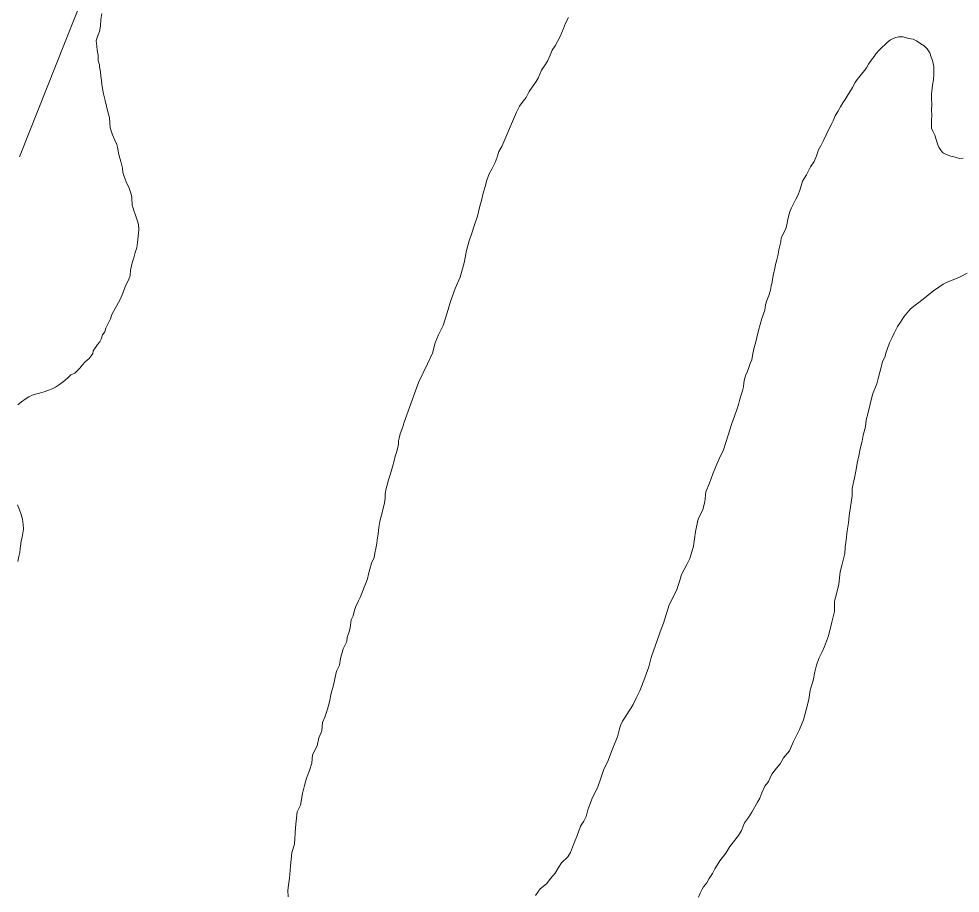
# Model space of a CAD drawing. Extents: x -1643653 to 4543381, y 1624270 to 13878484.
# Drawn here: x 689910 to 691077, y 8953080 to 8954163 of the extents above; entities that cross this region are included whole.
import ezdxf

# ---------------------------------------------------------------- set-up
doc = ezdxf.new("R2010")
doc.units = 0
doc.header["$LTSCALE"] = 200
doc.layers.add('1', color=7, linetype='Continuous', lineweight=13)
doc.layers.add('29', color=7, linetype='Continuous', lineweight=13)

msp = doc.modelspace()

# ---------------------------------------------------------------- linework, layer by layer
at = {"layer": '1', "lineweight": 25}
msp.add_spline([(814781, 9009175.5), (814787.2, 9009173.4), (814796.9, 9009173.4), (814799.4, 9009172.4), (814805.1, 9009174.5), (814805.6, 9009176.5), (814811.7, 9009179.5), (814811.7, 9009179.5), (814801.5, 9009181), (814790.7, 9009181.5), (814784.1, 9009183.1), (814777.4, 9009185.1), (814778.4, 9009175.5)], degree=3, dxfattribs=at)
at = {"layer": '29'}
msp.add_line((690899, 8953992.9), (690899, 8953993.1), dxfattribs=at)
for points in [[(689911, 8953991.8), (690112.5, 8954500.1), (690804, 8954500.1)], [(690034.7, 8953993.3), (690033.9, 8953996.8), (690032.7, 8954003.8), (690031.5, 8954007.4), (690029, 8954012.8), (690026.4, 8954019.4), (690023.6, 8954028), (690023, 8954033.7), (690022.4, 8954040.6), (690020.9, 8954046.2), (690019, 8954054.8), (690017.4, 8954061.7), (690015.3, 8954070), (690013.9, 8954076.6), (690012.9, 8954081.9), (690012.7, 8954086.6), (690012, 8954091.8), (690011.6, 8954097.2), (690010.4, 8954103.5), (690010.1, 8954106.1), (690008.6, 8954111.1), (690008.5, 8954117.9), (690007.5, 8954124.2), (690006.8, 8954129.2), (690006.2, 8954135.8), (690007.9, 8954141.3), (690010.1, 8954147.5), (690011.3, 8954153.9), (690011.7, 8954162.1), (690013, 8954169.8)], [(690013, 8954169.8), (690011.7, 8954162.1), (690011.3, 8954153.9), (690010.1, 8954147.5), (690007.9, 8954141.3), (690006.2, 8954135.8), (690006.8, 8954129.2), (690007.5, 8954124.2), (690008.5, 8954117.9), (690008.6, 8954111.1), (690010.1, 8954106.1), (690010.4, 8954103.5), (690011.6, 8954097.2), (690012, 8954091.8), (690012.7, 8954086.6), (690012.9, 8954081.9), (690013.9, 8954076.6), (690015.3, 8954070), (690017.4, 8954061.7), (690019, 8954054.8), (690020.9, 8954046.2), (690022.4, 8954040.6), (690023, 8954033.7), (690023.6, 8954028), (690026.4, 8954019.4), (690029, 8954012.8), (690031.5, 8954007.4), (690032.7, 8954003.8), (690033.9, 8953996.8), (690034.7, 8953993.3)], [(690591.7, 8954164.5), (690587.6, 8954157.6), (690585.2, 8954151), (690581, 8954141), (690578.3, 8954135.6), (690574.9, 8954129.5), (690571.4, 8954124.2), (690568.8, 8954118.1), (690565.6, 8954110.6), (690561.6, 8954104.8), (690558.1, 8954099.3), (690553.9, 8954089.6), (690551.5, 8954085.3), (690546.4, 8954078.4), (690542.8, 8954072.8), (690538.9, 8954065.6), (690535.5, 8954060.8), (690530.6, 8954054.9), (690527.2, 8954047.5), (690508.9, 8954004.6), (690505.3, 8953998.8), (690503.4, 8953993.1)], [(690503.4, 8953993.1), (690505.3, 8953998.8), (690508.9, 8954004.6), (690527.2, 8954047.5), (690530.6, 8954054.9), (690535.5, 8954060.8), (690538.9, 8954065.6), (690542.8, 8954072.8), (690546.4, 8954078.4), (690551.5, 8954085.3), (690553.9, 8954089.6), (690558.1, 8954099.3), (690561.6, 8954104.8), (690565.6, 8954110.6), (690568.8, 8954118.1), (690571.4, 8954124.2), (690574.9, 8954129.5), (690578.3, 8954135.6), (690581, 8954141), (690585.2, 8954151), (690587.6, 8954157.6), (690591.7, 8954164.5)], [(690899, 8953992.9), (690899, 8953993.1), (690901.6, 8954000.6), (690904.9, 8954006.3), (690907.7, 8954012.3), (690910.9, 8954019.3), (690914.2, 8954026.3), (690918, 8954033.4), (690919.6, 8954036.7), (690922.2, 8954042.6), (690925.3, 8954048.3), (690928.7, 8954054), (690931.6, 8954058.9), (690934.6, 8954063.2), (690938, 8954069.1), (690941, 8954073.7), (690943.5, 8954077.8), (690946.9, 8954084), (690949.3, 8954087.7), (690951.2, 8954090.2), (690956.4, 8954096.7), (690958.9, 8954099.4), (690961.5, 8954103.1), (690963.5, 8954107), (690967.2, 8954112.4), (690970.4, 8954116.2), (690972.5, 8954119.5), (690977, 8954124.4), (690980.4, 8954127.8), (690983.6, 8954130.9), (690986.8, 8954134.1), (690990.7, 8954137), (690997, 8954139.9), (691000.8, 8954140.8), (691006.4, 8954140.5), (691012.9, 8954138.8), (691018.6, 8954137.8), (691023, 8954135.6), (691028.2, 8954132.2), (691032.5, 8954129.7), (691035.9, 8954125.7), (691039.6, 8954120.9), (691041.2, 8954115.6), (691042.7, 8954111.3), (691044.4, 8954103.8), (691044.5, 8954099.9), (691044.3, 8954095), (691043.8, 8954087.6), (691042.7, 8954080.7), (691041.7, 8954073.4), (691041.3, 8954070.2), (691041.3, 8954065), (691041.8, 8954056.2), (691041.5, 8954050.7), (691041.8, 8954043.2), (691041.6, 8954037.6), (691041.4, 8954032.3), (691041.5, 8954027.7), (691043, 8954024), (691045.7, 8954018.7), (691047.2, 8954013.6), (691048.8, 8954008.2), (691050.6, 8954004), (691052.1, 8954001.7), (691055.3, 8953997.2), (691056.2, 8953996.6), (691060.8, 8953994.3), (691065.3, 8953992.9)], [(691065.3, 8953992.9), (691060.8, 8953994.3), (691056.2, 8953996.6), (691055.3, 8953997.2), (691052.1, 8954001.7), (691050.6, 8954004), (691048.8, 8954008.2), (691047.2, 8954013.6), (691045.7, 8954018.7), (691043, 8954024), (691041.5, 8954027.7), (691041.4, 8954032.3), (691041.6, 8954037.6), (691041.8, 8954043.2), (691041.5, 8954050.7), (691041.8, 8954056.2), (691041.3, 8954065), (691041.3, 8954070.2), (691041.7, 8954073.4), (691042.7, 8954080.7), (691043.8, 8954087.6), (691044.3, 8954095), (691044.5, 8954099.9), (691044.4, 8954103.8), (691042.7, 8954111.3), (691041.2, 8954115.6), (691039.6, 8954120.9), (691035.9, 8954125.7), (691032.5, 8954129.7), (691028.2, 8954132.2), (691023, 8954135.6), (691018.6, 8954137.8), (691012.9, 8954138.8), (691006.4, 8954140.5), (691000.8, 8954140.8), (690997, 8954139.9), (690990.7, 8954137), (690986.8, 8954134.1), (690983.6, 8954130.9), (690980.4, 8954127.8), (690977, 8954124.4), (690972.5, 8954119.5), (690970.4, 8954116.2), (690967.2, 8954112.4), (690963.5, 8954107), (690961.5, 8954103.1), (690958.9, 8954099.4), (690956.4, 8954096.7), (690951.2, 8954090.2), (690949.3, 8954087.7), (690946.9, 8954084), (690943.5, 8954077.8), (690941, 8954073.7), (690938, 8954069.1), (690934.6, 8954063.2), (690931.6, 8954058.9), (690928.7, 8954054), (690925.3, 8954048.3), (690922.2, 8954042.6), (690919.6, 8954036.7), (690918, 8954033.4), (690914.2, 8954026.3), (690910.9, 8954019.3), (690907.7, 8954012.3), (690904.9, 8954006.3), (690901.6, 8954000.6), (690899, 8953993.1), (690899, 8953992.9)], [(690052.6, 8953866.7), (690054.5, 8953873.6), (690056.3, 8953879.2), (690057.5, 8953885.8), (690058.1, 8953893.3), (690059.1, 8953902.1), (690058.5, 8953908.2), (690057.7, 8953911), (690056.6, 8953914.9), (690055, 8953919.9), (690052.9, 8953925.6), (690051.8, 8953928.4), (690050.7, 8953932), (690050.5, 8953934.8), (690050.3, 8953938.2), (690050.2, 8953942.5), (690048.9, 8953947), (690046.8, 8953953.3), (690043.4, 8953960.9), (690040.8, 8953967.6), (690039.2, 8953972.7), (690038.9, 8953978.1), (690036.8, 8953986.1), (690034.7, 8953993.3)], [(690034.7, 8953993.3), (690036.8, 8953986.1), (690038.9, 8953978.1), (690039.2, 8953972.7), (690040.8, 8953967.6), (690043.4, 8953960.9), (690046.8, 8953953.3), (690048.9, 8953947), (690050.2, 8953942.5), (690050.3, 8953938.2), (690050.5, 8953934.8), (690050.7, 8953932), (690051.8, 8953928.4), (690052.9, 8953925.6), (690055, 8953919.9), (690056.6, 8953914.9), (690057.7, 8953911), (690058.5, 8953908.2), (690059.1, 8953902.1), (690058.1, 8953893.3), (690057.5, 8953885.8), (690056.3, 8953879.2), (690054.5, 8953873.6), (690052.6, 8953866.7)], [(690503.4, 8953993.1), (690502.9, 8953991.5), (690500.7, 8953985), (690496.9, 8953977.4), (690493.1, 8953970.9), (690490.3, 8953963), (690488.3, 8953955.2), (690485.5, 8953945.2), (690483.6, 8953937.9), (690481.7, 8953930.7), (690478.8, 8953918.4), (690474.9, 8953907.6), (690471.5, 8953897.4), (690468.4, 8953888), (690465, 8953876), (690462.4, 8953860.6), (690457.4, 8953842.9), (690451, 8953828.9), (690445.1, 8953812.8), (690441.2, 8953798.6), (690436.1, 8953783), (690430.5, 8953771.4), (690426.4, 8953761.4), (690423, 8953748.9), (690416.8, 8953735.4), (690405.4, 8953712.3), (690387.4, 8953662), (690386.5, 8953658.5), (690385.1, 8953654), (690382.9, 8953648.7), (690381.5, 8953643.6), (690380.8, 8953640), (690380.6, 8953635.8), (690379.7, 8953630.1), (690378.4, 8953625.7), (690376.8, 8953620.9), (690375.5, 8953615.3), (690373.5, 8953608), (690371.7, 8953602.3), (690369.9, 8953596.7), (690368.2, 8953590.4), (690366.8, 8953585.3), (690365.5, 8953581.2), (690364.4, 8953574.5), (690364.2, 8953568.4), (690362.9, 8953561.4), (690361.5, 8953555), (690360.1, 8953549.4), (690358.6, 8953544), (690357.8, 8953540.1), (690356.6, 8953532.6), (690355.6, 8953525), (690354.2, 8953517.2), (690353.9, 8953512.7), (690352.7, 8953506.8), (690351.6, 8953501), (690350.5, 8953495.5), (690347.5, 8953488.5), (690345.3, 8953481.2), (690343.5, 8953474.7), (690342.3, 8953469.2), (690340.3, 8953463.8), (690337.3, 8953456.9), (690335.6, 8953452.1), (690333.2, 8953445.9), (690331.2, 8953441.9), (690327.8, 8953434.8), (690326.3, 8953430.1), (690324.6, 8953423.3), (690322.2, 8953418.4), (690320.9, 8953408.5), (690319.3, 8953402.2), (690317.3, 8953397), (690316.7, 8953391.5), (690312.1, 8953382.2), (690309.1, 8953370.3), (690307.8, 8953362.2), (690304.3, 8953355.7), (690303.4, 8953353), (690300.3, 8953337.3), (690297.3, 8953327.4), (690295.3, 8953316.8), (690292.8, 8953307.4), (690289.7, 8953297.7), (690286.6, 8953291.2), (690285.8, 8953280.9), (690282.2, 8953272.1), (690279.8, 8953262.2), (690274.2, 8953250.9), (690273.2, 8953240.5), (690270.3, 8953231.8), (690266.7, 8953222.1), (690264.4, 8953213.1), (690261.7, 8953203.2), (690259.5, 8953188.6), (690255.4, 8953180.5), (690253, 8953161), (690251.8, 8953140.3), (690248.4, 8953129.8), (690247, 8953113), (690245.7, 8953098.3)], [(690245.7, 8953098.3), (690247, 8953113), (690248.4, 8953129.8), (690251.8, 8953140.3), (690253, 8953161), (690255.4, 8953180.5), (690259.5, 8953188.6), (690261.7, 8953203.2), (690264.4, 8953213.1), (690266.7, 8953222.1), (690270.3, 8953231.8), (690273.2, 8953240.5), (690274.2, 8953250.9), (690279.8, 8953262.2), (690282.2, 8953272.1), (690285.8, 8953280.9), (690286.6, 8953291.2), (690289.7, 8953297.7), (690292.8, 8953307.4), (690295.3, 8953316.8), (690297.3, 8953327.4), (690300.3, 8953337.3), (690303.4, 8953353), (690304.3, 8953355.7), (690307.8, 8953362.2), (690309.1, 8953370.3), (690312.1, 8953382.2), (690316.7, 8953391.5), (690317.3, 8953397), (690319.3, 8953402.2), (690320.9, 8953408.5), (690322.2, 8953418.4), (690324.6, 8953423.3), (690326.3, 8953430.1), (690327.8, 8953434.8), (690331.2, 8953441.9), (690333.2, 8953445.9), (690335.6, 8953452.1), (690337.3, 8953456.9), (690340.3, 8953463.8), (690342.3, 8953469.2), (690343.5, 8953474.7), (690345.3, 8953481.2), (690347.5, 8953488.5), (690350.5, 8953495.5), (690351.6, 8953501), (690352.7, 8953506.8), (690353.9, 8953512.7), (690354.2, 8953517.2), (690355.6, 8953525), (690356.6, 8953532.6), (690357.8, 8953540.1), (690358.6, 8953544), (690360.1, 8953549.4), (690361.5, 8953555), (690362.9, 8953561.4), (690364.2, 8953568.4), (690364.4, 8953574.5), (690365.5, 8953581.2), (690366.8, 8953585.3), (690368.2, 8953590.4), (690369.9, 8953596.7), (690371.7, 8953602.3), (690373.5, 8953608), (690375.5, 8953615.3), (690376.8, 8953620.9), (690378.4, 8953625.7), (690379.7, 8953630.1), (690380.6, 8953635.8), (690380.8, 8953640), (690381.5, 8953643.6), (690382.9, 8953648.7), (690385.1, 8953654), (690386.5, 8953658.5), (690387.4, 8953662), (690405.4, 8953712.3), (690416.8, 8953735.4), (690423, 8953748.9), (690426.4, 8953761.4), (690430.5, 8953771.4), (690436.1, 8953783), (690441.2, 8953798.6), (690445.1, 8953812.8), (690451, 8953828.9), (690457.4, 8953842.9), (690462.4, 8953860.6), (690465, 8953876), (690468.4, 8953888), (690471.5, 8953897.4), (690474.9, 8953907.6), (690478.8, 8953918.4), (690481.7, 8953930.7), (690483.6, 8953937.9), (690485.5, 8953945.2), (690488.3, 8953955.2), (690490.3, 8953963), (690493.1, 8953970.9), (690496.9, 8953977.4), (690500.7, 8953985), (690502.9, 8953991.5), (690503.4, 8953993.1)], [(690728.9, 8953465.6), (690731.5, 8953474.4), (690738.1, 8953486.7), (690741.8, 8953494.4), (690746.5, 8953509.7), (690748.9, 8953527.8), (690752.4, 8953543.1), (690758.2, 8953554.9), (690760.6, 8953564.7), (690761.7, 8953576.7), (690766.4, 8953587.8), (690770.4, 8953599.2), (690774, 8953608.1), (690778.1, 8953617.7), (690783.6, 8953628.8), (690789.6, 8953647.2), (690793.8, 8953661.7), (690800.9, 8953681.1), (690802.4, 8953685.2), (690803.6, 8953690.1), (690805.7, 8953697.2), (690807.4, 8953702.2), (690808.6, 8953707), (690808.8, 8953711.9), (690809.5, 8953716.4), (690811.2, 8953721.8), (690813.3, 8953726.5), (690815.1, 8953731.1), (690816.8, 8953735.9), (690818.8, 8953740.6), (690820.2, 8953748.2), (690821.6, 8953755.6), (690823.3, 8953761.3), (690824.9, 8953768), (690827.1, 8953776.9), (690829.1, 8953784.1), (690831, 8953791.6), (690835, 8953802), (690835.8, 8953808.6), (690837.3, 8953814), (690839.8, 8953820.3), (690841.7, 8953826.6), (690842.7, 8953831.8), (690843.8, 8953837.3), (690845.2, 8953845.1), (690847.1, 8953854.1), (690847.9, 8953858.4), (690849.7, 8953864.3), (690851, 8953869.4), (690852.4, 8953876.8), (690854.6, 8953886.7), (690855.2, 8953891.7), (690858.9, 8953898.6), (690861.1, 8953903.2), (690862, 8953907.6), (690863.4, 8953914.3), (690865.3, 8953923.1), (690867.9, 8953928.7), (690871.1, 8953935.4), (690873.3, 8953939.5), (690876.2, 8953945), (690878.2, 8953950.9), (690880, 8953956.2), (690881.7, 8953961.8), (690883.7, 8953965.1), (690886.6, 8953969.5), (690888.8, 8953974.6), (690891.6, 8953979.6), (690896.2, 8953986.4), (690899, 8953993.1)], [(690899, 8953993.1), (690896.2, 8953986.4), (690891.6, 8953979.6), (690888.8, 8953974.6), (690886.6, 8953969.5), (690883.7, 8953965.1), (690881.7, 8953961.8), (690880, 8953956.2), (690878.2, 8953950.9), (690876.2, 8953945), (690873.3, 8953939.5), (690871.1, 8953935.4), (690867.9, 8953928.7), (690865.3, 8953923.1), (690863.4, 8953914.3), (690862, 8953907.6), (690861.1, 8953903.2), (690858.9, 8953898.6), (690855.2, 8953891.7), (690854.6, 8953886.7), (690852.4, 8953876.8), (690851, 8953869.4), (690849.7, 8953864.3), (690847.9, 8953858.4), (690847.1, 8953854.1), (690845.2, 8953845.1), (690843.8, 8953837.3), (690842.7, 8953831.8), (690841.7, 8953826.6), (690839.8, 8953820.3), (690837.3, 8953814), (690835.8, 8953808.6), (690835, 8953802), (690831, 8953791.6), (690829.1, 8953784.1), (690827.1, 8953776.9), (690824.9, 8953768), (690823.3, 8953761.3), (690821.6, 8953755.6), (690820.2, 8953748.2), (690818.8, 8953740.6), (690816.8, 8953735.9), (690815.1, 8953731.1), (690813.3, 8953726.5), (690811.2, 8953721.8), (690809.5, 8953716.4), (690808.8, 8953711.9), (690808.6, 8953707), (690807.4, 8953702.2), (690805.7, 8953697.2), (690803.6, 8953690.1), (690802.4, 8953685.2), (690800.9, 8953681.1), (690793.8, 8953661.7), (690789.6, 8953647.2), (690783.6, 8953628.8), (690778.1, 8953617.7), (690774, 8953608.1), (690770.4, 8953599.2), (690766.4, 8953587.8), (690761.7, 8953576.7), (690760.6, 8953564.7), (690758.2, 8953554.9), (690752.4, 8953543.1), (690748.9, 8953527.8), (690746.5, 8953509.7), (690741.8, 8953494.4), (690738.1, 8953486.7), (690731.5, 8953474.4), (690728.9, 8953465.6)], [(691065.3, 8953992.9), (691071, 8953991.4), (691076.2, 8953989.9), (691080.6, 8953990.4)], [(691080.6, 8953990.4), (691076.2, 8953989.9), (691071, 8953991.4), (691065.3, 8953992.9)], [(689909.1, 8953684.9), (689913.7, 8953688.6), (689918, 8953691.7), (689922.8, 8953694.6), (689928.1, 8953696.9), (689932.7, 8953698.4), (689935.7, 8953699.2), (689941.8, 8953701), (689946.8, 8953702.8), (689951.6, 8953704.6), (689955.8, 8953706.5), (689960.7, 8953710.1), (689963.9, 8953712.3), (689967.4, 8953714.8), (689971.2, 8953718.5), (689974.8, 8953721.8), (689979.5, 8953723.9), (689981.5, 8953726.1), (689985.8, 8953730.3), (689988.9, 8953733.8), (689992.5, 8953737.9), (689997.3, 8953742.2), (689999.7, 8953745.4), (690001.8, 8953748.3), (690002.5, 8953751.8), (690005.3, 8953755.8), (690007.9, 8953759.3), (690010.8, 8953762.6), (690012.4, 8953766.2), (690013.8, 8953771.5), (690016.9, 8953775.3), (690017.9, 8953779.6), (690023.9, 8953791.1), (690025.5, 8953796.6), (690035.9, 8953815.4), (690038.2, 8953821), (690042.8, 8953832.9), (690046.2, 8953839.1), (690048, 8953844.8), (690048.7, 8953851.6), (690050.6, 8953860.6), (690052.6, 8953866.7)], [(690052.6, 8953866.7), (690050.6, 8953860.6), (690048.7, 8953851.6), (690048, 8953844.8), (690046.2, 8953839.1), (690042.8, 8953832.9), (690038.2, 8953821), (690035.9, 8953815.4), (690025.5, 8953796.6), (690023.9, 8953791.1), (690017.9, 8953779.6), (690016.9, 8953775.3), (690013.8, 8953771.5), (690012.4, 8953766.2), (690010.8, 8953762.6), (690007.9, 8953759.3), (690005.3, 8953755.8), (690002.5, 8953751.8), (690001.8, 8953748.3), (689999.7, 8953745.4), (689997.3, 8953742.2), (689992.5, 8953737.9), (689988.9, 8953733.8), (689985.8, 8953730.3), (689981.5, 8953726.1), (689979.5, 8953723.9), (689974.8, 8953721.8), (689971.2, 8953718.5), (689967.4, 8953714.8), (689963.9, 8953712.3), (689960.7, 8953710.1), (689955.8, 8953706.5), (689951.6, 8953704.6), (689946.8, 8953702.8), (689941.8, 8953701), (689935.7, 8953699.2), (689932.7, 8953698.4), (689928.1, 8953696.9), (689922.8, 8953694.6), (689918, 8953691.7), (689913.7, 8953688.6), (689909.1, 8953684.9)], [(691085.6, 8953847.9), (691076.8, 8953843.4), (691068.5, 8953839.4), (691061.7, 8953837.3), (691056, 8953834.3), (691050.7, 8953830.5), (691043.8, 8953825.9), (691038.2, 8953821.4), (691033.1, 8953817.4), (691025.8, 8953811.6), (691021.1, 8953808.1), (691015.6, 8953803.6), (691011.1, 8953798.9), (691007.1, 8953793.7), (691003, 8953787.3), (690999.3, 8953781.6), (690995.3, 8953773.7), (690992.7, 8953768.1), (690989.2, 8953761.7), (690987, 8953754.7), (690985.2, 8953749.8), (690983.5, 8953743.9), (690981.3, 8953739.2), (690980.4, 8953736.6), (690979.7, 8953734.8), (690978.9, 8953731.2), (690975.9, 8953719), (690973.7, 8953710.9), (690968.4, 8953697.4), (690962.5, 8953673.6), (690960.6, 8953666.2), (690959.6, 8953657.3)], [(690959.6, 8953657.3), (690960.6, 8953666.2), (690962.5, 8953673.6), (690968.4, 8953697.4), (690973.7, 8953710.9), (690975.9, 8953719), (690978.9, 8953731.2), (690979.7, 8953734.8), (690980.4, 8953736.6), (690981.3, 8953739.2), (690983.5, 8953743.9), (690985.2, 8953749.8), (690987, 8953754.7), (690989.2, 8953761.7), (690992.7, 8953768.1), (690995.3, 8953773.7), (690999.3, 8953781.6), (691003, 8953787.3), (691007.1, 8953793.7), (691011.1, 8953798.9), (691015.6, 8953803.6), (691021.1, 8953808.1), (691025.8, 8953811.6), (691033.1, 8953817.4), (691038.2, 8953821.4), (691043.8, 8953825.9), (691050.7, 8953830.5), (691056, 8953834.3), (691061.7, 8953837.3), (691068.5, 8953839.4), (691076.8, 8953843.4), (691085.6, 8953847.9)], [(690959.6, 8953657.3), (690956.6, 8953647.2), (690955.7, 8953639.6), (690953.2, 8953630.3), (690951.3, 8953621.3), (690949.4, 8953612.6), (690948, 8953604.6), (690946, 8953594.1), (690943.2, 8953581.1), (690943, 8953571.9), (690941.2, 8953558.3), (690939.4, 8953547.1), (690938.7, 8953538.4), (690937.1, 8953528.4), (690935.7, 8953517), (690934.6, 8953508.2), (690933.9, 8953500.5), (690930.6, 8953487.4), (690928.1, 8953477.8), (690926.4, 8953462.6), (690923.6, 8953450.4), (690921.3, 8953441.3), (690921.2, 8953428.8), (690918, 8953415.6), (690913.9, 8953398.5), (690908.9, 8953385.4), (690906, 8953378.5), (690901.9, 8953370.3), (690898.9, 8953362.3), (690897, 8953353.9), (690894.9, 8953343.2), (690890.9, 8953331), (690889.3, 8953319.7), (690886.3, 8953306.7), (690883, 8953294.2), (690878, 8953282.3), (690870.5, 8953267.4), (690865.6, 8953255.9), (690858, 8953247.3), (690853.7, 8953239.9), (690849.2, 8953234.3), (690843.5, 8953227.2), (690839.4, 8953218.1), (690838.6, 8953216.7), (690835, 8953212.2), (690831, 8953203.9), (690828.8, 8953197.4), (690825.6, 8953192.2), (690818.7, 8953180), (690814.8, 8953173.4), (690809.7, 8953166.6), (690806, 8953157.4), (690802.3, 8953151), (690791.7, 8953137.3), (690786.5, 8953129), (690779, 8953119.6), (690775.8, 8953114.4), (690773, 8953109.9), (690770.8, 8953105.8), (690769.9, 8953104), (690765.7, 8953097.9), (690763, 8953092.5), (690758.9, 8953087.4), (690757.2, 8953084.5), (690754.7, 8953079.6), (690752.6, 8953074.7)], [(690752.6, 8953074.7), (690754.7, 8953079.6), (690757.2, 8953084.5), (690758.9, 8953087.4), (690763, 8953092.5), (690765.7, 8953097.9), (690769.9, 8953104), (690770.8, 8953105.8), (690773, 8953109.9), (690775.8, 8953114.4), (690779, 8953119.6), (690786.5, 8953129), (690791.7, 8953137.3), (690802.3, 8953151), (690806, 8953157.4), (690809.7, 8953166.6), (690814.8, 8953173.4), (690818.7, 8953180), (690825.6, 8953192.2), (690828.8, 8953197.4), (690831, 8953203.9), (690835, 8953212.2), (690838.6, 8953216.7), (690839.4, 8953218.1), (690843.5, 8953227.2), (690849.2, 8953234.3), (690853.7, 8953239.9), (690858, 8953247.3), (690865.6, 8953255.9), (690870.5, 8953267.4), (690878, 8953282.3), (690883, 8953294.2), (690886.3, 8953306.7), (690889.3, 8953319.7), (690890.9, 8953331), (690894.9, 8953343.2), (690897, 8953353.9), (690898.9, 8953362.3), (690901.9, 8953370.3), (690906, 8953378.5), (690908.9, 8953385.4), (690913.9, 8953398.5), (690918, 8953415.6), (690921.2, 8953428.8), (690921.3, 8953441.3), (690923.6, 8953450.4), (690926.4, 8953462.6), (690928.1, 8953477.8), (690930.6, 8953487.4), (690933.9, 8953500.5), (690934.6, 8953508.2), (690935.7, 8953517), (690937.1, 8953528.4), (690938.7, 8953538.4), (690939.4, 8953547.1), (690941.2, 8953558.3), (690943, 8953571.9), (690943.2, 8953581.1), (690946, 8953594.1), (690948, 8953604.6), (690949.4, 8953612.6), (690951.3, 8953621.3), (690953.2, 8953630.3), (690955.7, 8953639.6), (690956.6, 8953647.2), (690959.6, 8953657.3)], [(689909.1, 8953490.4), (689910.4, 8953496.6), (689911.4, 8953501.7), (689911.9, 8953506.5), (689912.6, 8953512.5), (689913.1, 8953516), (689914.3, 8953520.8), (689915.3, 8953525.7), (689915.8, 8953530.6), (689915.7, 8953536.3), (689914.8, 8953543), (689913.3, 8953548.9), (689911.2, 8953554.8), (689908.4, 8953560.7)], [(689908.4, 8953560.7), (689911.2, 8953554.8), (689913.3, 8953548.9), (689914.8, 8953543), (689915.7, 8953536.3), (689915.8, 8953530.6), (689915.3, 8953525.7), (689914.3, 8953520.8), (689913.1, 8953516), (689912.6, 8953512.5), (689911.9, 8953506.5), (689911.4, 8953501.7), (689910.4, 8953496.6), (689909.1, 8953490.4)], [(690550.6, 8953076.7), (690556.6, 8953085.1), (690564.1, 8953091.2), (690569.8, 8953098.3), (690575.2, 8953104.2), (690579.1, 8953111.3), (690583, 8953117.1), (690590.6, 8953124.5), (690593.8, 8953130.1), (690597.9, 8953139.9), (690601.9, 8953149.8), (690606.5, 8953162.5), (690610.6, 8953168.8), (690613.3, 8953174.8), (690615.6, 8953182.7), (690617.8, 8953189.4), (690621.3, 8953198), (690627.4, 8953210), (690631.6, 8953221.9), (690635.1, 8953232.2), (690640.8, 8953243.8), (690644.7, 8953255), (690648.8, 8953265.3), (690652.1, 8953273.3), (690654.4, 8953281.4), (690656.1, 8953287.3), (690658.6, 8953292.9), (690662.5, 8953298.8), (690666, 8953304.3), (690669.1, 8953309.3), (690671.5, 8953313.2), (690675.6, 8953321.2), (690679.8, 8953330.4), (690686.1, 8953346.4), (690691.2, 8953360.2), (690693.9, 8953371.7), (690697.2, 8953381.1), (690700.9, 8953391.3), (690705.1, 8953403.5), (690709.1, 8953414.3), (690716.2, 8953436.7), (690721.8, 8953447.1), (690726, 8953456), (690728.9, 8953465.6)], [(690728.9, 8953465.6), (690726, 8953456), (690721.8, 8953447.1), (690716.2, 8953436.7), (690709.1, 8953414.3), (690705.1, 8953403.5), (690700.9, 8953391.3), (690697.2, 8953381.1), (690693.9, 8953371.7), (690691.2, 8953360.2), (690686.1, 8953346.4), (690679.8, 8953330.4), (690675.6, 8953321.2), (690671.5, 8953313.2), (690669.1, 8953309.3), (690666, 8953304.3), (690662.5, 8953298.8), (690658.6, 8953292.9), (690656.1, 8953287.3), (690654.4, 8953281.4), (690652.1, 8953273.3), (690648.8, 8953265.3), (690644.7, 8953255), (690640.8, 8953243.8), (690635.1, 8953232.2), (690631.6, 8953221.9), (690627.4, 8953210), (690621.3, 8953198), (690617.8, 8953189.4), (690615.6, 8953182.7), (690613.3, 8953174.8), (690610.6, 8953168.8), (690606.5, 8953162.5), (690601.9, 8953149.8), (690597.9, 8953139.9), (690593.8, 8953130.1), (690590.6, 8953124.5), (690583, 8953117.1), (690579.1, 8953111.3), (690575.2, 8953104.2), (690569.8, 8953098.3), (690564.1, 8953091.2), (690556.6, 8953085.1), (690550.6, 8953076.7)], [(690245.7, 8953098.3), (690244.3, 8953089.5), (690243.7, 8953083.4), (690243.9, 8953075)], [(690243.9, 8953075), (690243.7, 8953083.4), (690244.3, 8953089.5), (690245.7, 8953098.3)]]:
    msp.add_lwpolyline(points, dxfattribs=at)

doc.saveas('drawing.dxf')
